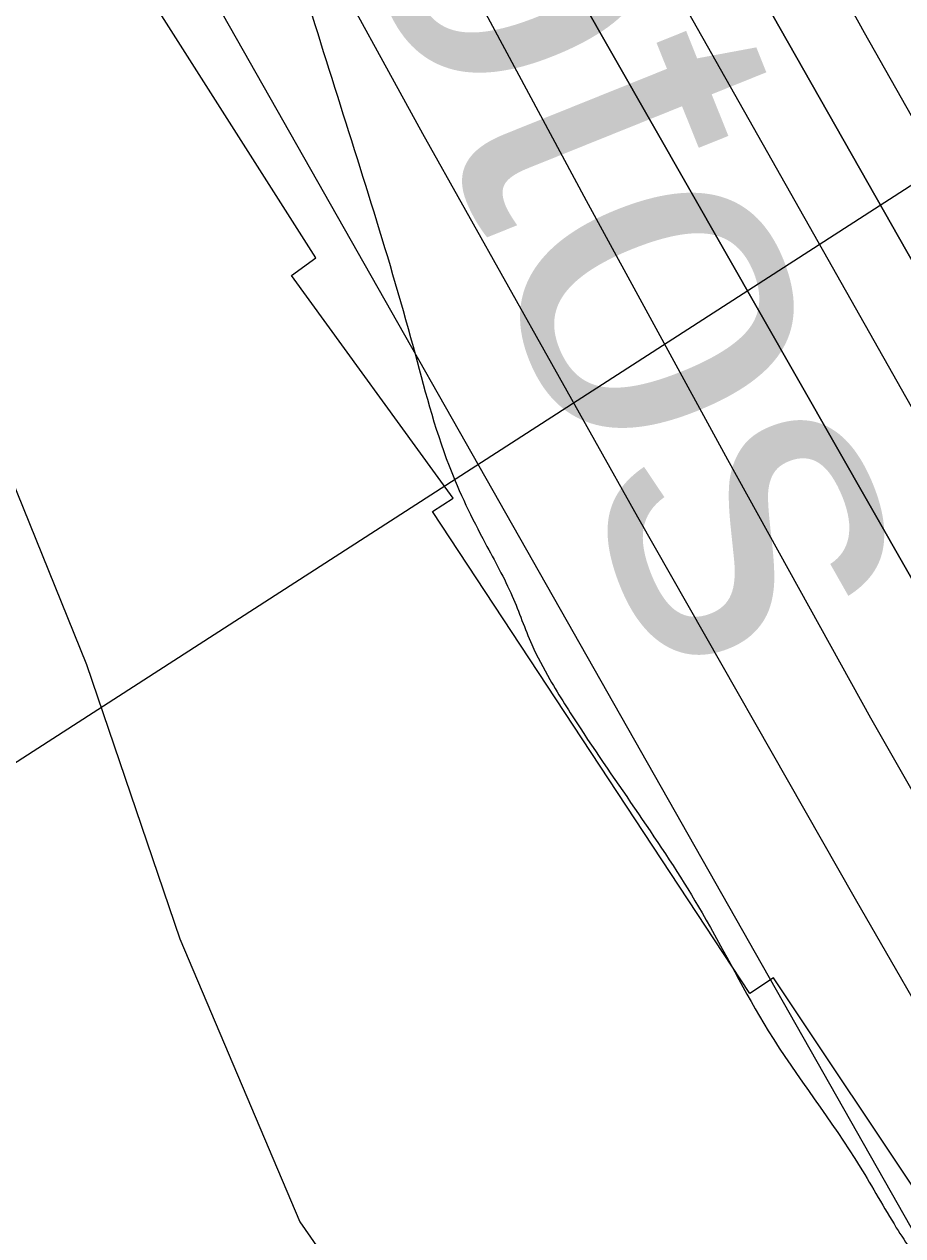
# Model space of a CAD drawing. Extents: x 3424494 to 3462436, y 522220 to 547718.
# Drawn here: x 3440036.6 to 3440248.9, y 540105.1 to 540398 of the extents above; entities that cross this region are included whole.
import ezdxf

# ---------------------------------------------------------------- set-up
doc = ezdxf.new("R2010")
doc.units = 0
for name, color, linetype in [('V-RIVR-EDGE', 7, 'Continuous'), ('V-RIVR-IDEN', 7, 'Continuous'), ('V-RIVR-RANG', 7, 'Continuous'), ('V-RRAP-RVMT', 7, 'Continuous'), ('V-SITE-VEGE', 7, 'Continuous'), ('V-TOPO-DPTH', 7, 'Continuous'), ('V-TOPO-MINR', 7, 'Continuous'), ('V-TOPO-WATR', 7, 'Continuous')]:
    doc.layers.add(name, color=color, linetype=linetype)

msp = doc.modelspace()

# ---------------------------------------------------------------- linework, layer by layer
at = {"layer": 'V-RIVR-EDGE'}
msp.add_spline([(3439682.85, 541381.3), (3439692.67, 541363), (3439692.29, 541358.25), (3439697.75, 541349.46), (3439704.32, 541343.6), (3439710.85, 541324.94), (3439722.84, 541294.57), (3439722.82, 541285.79), (3439731.2, 541276.27), (3439735.95, 541272.97), (3439742.86, 541260.16), (3439756.29, 541219.91), (3439766.82, 541194.3), (3439775.91, 541174.17), (3439786.46, 541150.38), (3439790.06, 541130.27), (3439793.67, 541111.25), (3439796.96, 541109.42), (3439800.23, 541105.02), (3439803.86, 541094.78), (3439809.31, 541080.51), (3439814.75, 541062.22), (3439818.38, 541050.14), (3439827.49, 541039.52), (3439836.22, 541023.42), (3439840.93, 541006.59), (3439841.28, 540998.18), (3439847.09, 540982.45), (3439853.63, 540968.54), (3439860.54, 540953.17), (3439866.72, 540938.17), (3439870.34, 540926.46), (3439873.63, 540926.45), (3439879.48, 540924.61), (3439882.02, 540918.75), (3439885.64, 540902.3), (3439892.54, 540885.1), (3439899.8, 540865.71), (3439911.44, 540842.65), (3439935.1, 540800.92), (3439941.28, 540788.47), (3439946.73, 540774.57), (3439954, 540757), (3439968.56, 540730.28), (3439989.29, 540687.1), (3440003.47, 540658.18), (3440015.84, 540633.3), (3440027.11, 540609.14), (3440035.83, 540588.65), (3440041.29, 540576.57), (3440055.13, 540558.26), (3440061.33, 540549.47), (3440068.61, 540540.32), (3440073.34, 540530.43), (3440079.52, 540516.16), (3440083.5, 540498.61), (3440091.08, 540461.67), (3440099.4, 540424), (3440109.55, 540389.24), (3440130.58, 540320.1), (3440139.28, 540291.2), (3440148.01, 540272.54), (3440154.55, 540259.73), (3440159.28, 540248.02), (3440163.64, 540239.6), (3440170.93, 540227.88), (3440200.42, 540183.21), (3440216.44, 540154.66), (3440238.66, 540121.71), (3440247.39, 540107.06), (3440254.68, 540096.08), (3440271.8, 540071.91), (3440285.29, 540057.26)], degree=3, dxfattribs=at)
at = {"layer": 'V-RIVR-RANG'}
msp.add_line((3439867.91, 540112.2), (3440725.28, 540664.77), dxfattribs=at)
at = {"layer": 'V-RRAP-RVMT'}
for p, q in [((3440107.09, 540341.48), (3440065.15, 540407.46)), ((3440101.21, 540337.21), (3440107.09, 540341.48)), ((3440140.23, 540283.45), (3440101.21, 540337.21)), ((3440135.26, 540280.18), (3440140.23, 540283.45)), ((3440211.95, 540163.67), (3440135.26, 540280.18)), ((3440217.69, 540167.43), (3440211.95, 540163.67)), ((3440284.22, 540067.64), (3440217.69, 540167.43))]:
    msp.add_line(p, q, dxfattribs=at)
at = {"layer": 'V-SITE-VEGE'}
msp.add_lwpolyline([(3440025.55, 540307.6), (3440051.65, 540243.22), (3440074.22, 540176.91), (3440103.24, 540108.48), (3440135.2, 540062.43)], dxfattribs=at)
at = {"layer": 'V-TOPO-DPTH'}
for points in [[(3439587.71, 541608.96), (3439970.51, 540785.55), (3440067.12, 540601.4), (3440170.5, 540405.32), (3440401.09, 540001.18), (3440433.34, 539960.23), (3440699.8, 539603.68)], [(3440699.8, 539603.68), (3440433.34, 539960.23), (3440401.09, 540001.18), (3440170.5, 540405.32), (3440067.12, 540601.4), (3439970.51, 540785.55), (3439587.71, 541608.96)], [(3439881.59, 540850.44), (3439919.41, 540771.5), (3439925.56, 540758.86), (3439931.82, 540746.27), (3439938.24, 540733.76), (3439944.77, 540721.31), (3440031.39, 540558.43), (3440081.78, 540464.83), (3440132.82, 540371.6), (3440184.8, 540278.89), (3440237.43, 540186.53), (3440331.84, 540022.81), (3440347.56, 539996.14), (3440363.62, 539969.68), (3441308.37, 538690.39)], [(3440008.13, 540788.71), (3440017.45, 540770.49), (3440026.91, 540752.35), (3440088.13, 540636.71), (3440128.69, 540561.02), (3440169.77, 540485.6), (3440211.61, 540410.62), (3440253.96, 540335.91), (3440405.35, 540072.04), (3440421.2, 540045.19), (3440437.49, 540018.62), (3440454.44, 539992.46), (3440471.83, 539966.57), (3440483.95, 539949.01), (3440495.72, 539932.2), (3440507.64, 539915.5), (3440519.8, 539898.97), (3440532.1, 539882.54), (3440544.47, 539866.17), (3440556.79, 539849.75), (3440569.02, 539833.27), (3440581.19, 539816.75), (3440731.47, 539611.63)], [(3440731.47, 539611.63), (3440581.19, 539816.75), (3440569.02, 539833.27), (3440556.79, 539849.75), (3440544.47, 539866.17), (3440532.1, 539882.54), (3440519.8, 539898.97), (3440507.64, 539915.5), (3440495.72, 539932.2), (3440483.95, 539949.01), (3440471.83, 539966.57), (3440454.44, 539992.46), (3440437.49, 540018.62), (3440421.2, 540045.19), (3440405.35, 540072.04), (3440253.96, 540335.91), (3440211.61, 540410.62), (3440169.77, 540485.6), (3440128.69, 540561.02), (3440088.13, 540636.71), (3440026.91, 540752.35), (3440017.45, 540770.49), (3440008.13, 540788.71)]]:
    msp.add_lwpolyline(points, dxfattribs=at)
at = {"layer": 'V-TOPO-MINR'}
for points in [[(3439881.59, 540850.44), (3439919.41, 540771.5), (3439925.56, 540758.86), (3439931.82, 540746.27), (3439938.24, 540733.76), (3439944.77, 540721.31), (3440031.39, 540558.43), (3440081.78, 540464.83), (3440132.82, 540371.6), (3440184.8, 540278.89), (3440237.43, 540186.53), (3440331.84, 540022.81), (3440347.56, 539996.14), (3440363.62, 539969.68), (3441308.37, 538690.39)], [(3439978.86, 540806.47), (3439991.98, 540779.71), (3440005.43, 540753.12), (3440019.11, 540726.63), (3440044.71, 540677.8), (3440071.59, 540627.12), (3440098.79, 540576.61), (3440126.47, 540526.36), (3440154.47, 540476.29), (3440412.46, 540020.08), (3440416.25, 540013.58), (3440420.14, 540007.14), (3440424.19, 540000.81), (3440428.34, 539994.54), (3440431.47, 539989.94), (3440434.17, 539986.04), (3440436.91, 539982.16), (3440439.7, 539978.32), (3440442.53, 539974.51), (3440445.37, 539970.71), (3440448.19, 539966.9), (3440450.99, 539963.07), (3440453.78, 539959.22), (3441367.16, 538774.51)], [(3440008.13, 540788.71), (3440017.45, 540770.49), (3440026.91, 540752.35), (3440088.13, 540636.71), (3440128.69, 540561.02), (3440169.77, 540485.6), (3440211.61, 540410.62), (3440253.96, 540335.91), (3440405.35, 540072.04), (3440421.2, 540045.19), (3440437.49, 540018.62), (3440454.44, 539992.46), (3440471.83, 539966.57), (3440483.95, 539949.01), (3440495.72, 539932.2), (3440507.64, 539915.5), (3440519.8, 539898.97), (3440532.1, 539882.54), (3440544.47, 539866.17), (3440556.79, 539849.75), (3440569.02, 539833.27), (3440581.19, 539816.75), (3440731.47, 539611.63)], [(3440028.5, 540786.52), (3440034.02, 540776.06), (3440137.71, 540582.27), (3440188.31, 540488.94), (3440239.59, 540395.98), (3440291.88, 540303.6), (3440344.85, 540211.59), (3440424.03, 540075.78), (3440438.2, 540052.14), (3440452.77, 540028.75), (3440467.91, 540005.73), (3440483.44, 539982.96), (3440534.5, 539910.06), (3440556.31, 539879.35), (3440578.37, 539848.83), (3440600.83, 539818.59), (3440623.55, 539788.55), (3440646.41, 539758.6), (3440669.18, 539728.59), (3440691.83, 539698.49), (3440714.41, 539668.33)], [(3439943.39, 540785.11), (3439946.2, 540778.93), (3439950.16, 540770.22), (3439951.85, 540766.59), (3439952.71, 540764.78), (3439953.58, 540762.97), (3439954.95, 540760.18), (3439955.56, 540758.97), (3439955.78, 540758.57), (3440172.42, 540355.36), (3440206.56, 540292.72), (3440241.18, 540230.35), (3440276.55, 540168.39), (3440312.4, 540106.72), (3440366.83, 540014.33), (3440375.98, 539999.15), (3440385.32, 539984.08), (3440394.96, 539969.2), (3441338.74, 538723.87)], [(3440018.99, 540517.75), (3440048.31, 540464.79), (3440077.95, 540412.01), (3440329.22, 539969.13), (3440333.87, 539961.11), (3440338.62, 539953.15), (3440343.51, 539945.27), (3440348.51, 539937.46), (3440354.69, 539927.98), (3440356.67, 539924.95), (3440358.66, 539921.92), (3440360.65, 539918.9), (3440362.65, 539915.89), (3440364.65, 539912.87), (3440366.64, 539909.84), (3440368.61, 539906.81), (3440370.57, 539903.77), (3441301.88, 538609.05)]]:
    msp.add_lwpolyline(points, dxfattribs=at)
at = {"layer": 'V-TOPO-WATR'}
msp.add_lwpolyline([(3440699.8, 539603.68), (3440433.34, 539960.23), (3440401.09, 540001.18), (3440170.5, 540405.32), (3440067.12, 540601.4), (3439970.51, 540785.55), (3439587.71, 541608.96)], dxfattribs=at)

# ---------------------------------------------------------------- texts
at = {"layer": 'V-RIVR-IDEN'}
msp.add_text('Photos', height=83, rotation=291.9199, dxfattribs=at).set_placement((3440063.1, 540557.34))

doc.saveas('drawing.dxf')
